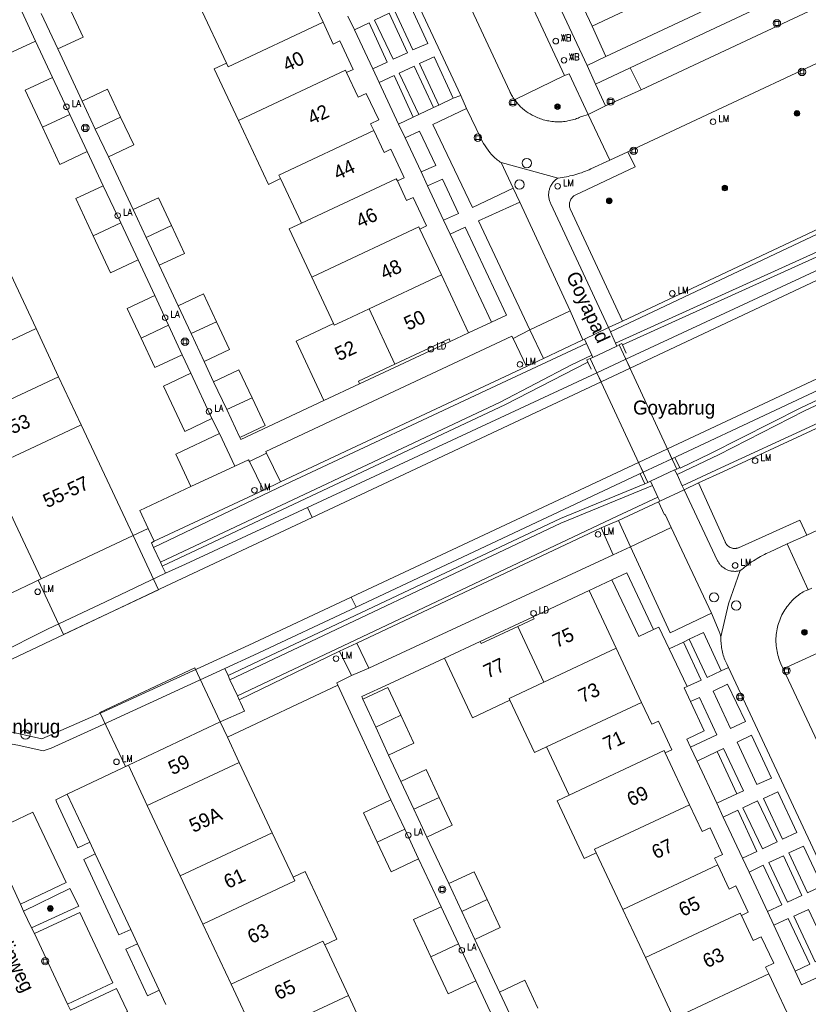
# Model space of a CAD drawing. Header units: metres. Extents: x 138165 to 154469, y 480134 to 494189.
# Tile 550 of 656: x 146669 to 146739, y 486748 to 486836. Entities that reach past the tile are written whole.
import ezdxf

# ---------------------------------------------------------------- set-up
doc = ezdxf.new("R2010")
doc.units = ezdxf.units.M
doc.header["$LTSCALE"] = 0.001
doc.header["$MEASUREMENT"] = 0
for name, color, linetype, lineweight in [('Level 5', 7, 'Continuous', 0), ('TOP-L-terrein hoogteverschil grondkering', 7, 'Continuous', 0), ('TOP-L-topo objecten punt', 7, 'Continuous', 0), ('TOP-L-topo objecten vlak', 7, 'Continuous', 0), ('TOP-T-topo huisnummering naamgeving', 7, 'Continuous', 0), ('TOP-V-verharding beton', 7, 'Continuous', 0)]:
    doc.layers.add(name, color=color, linetype=linetype, lineweight=lineweight)
doc.styles.add('Style-INTL_ISO', font='INTL_ISO.shx')
doc.styles.add('Style-STANDARD', font='STANDARD.shx')

# ---------------------------------------------------------------- blocks, each defined once
blk = doc.blocks.new('24')
at = {"layer": 'TOP-L-topo objecten punt', "color": 7, "linetype": 'Continuous', "lineweight": 0}
for radius in [0.025, 0.0182, 0.0115, 0.005]:
    blk.add_circle((0, 0), radius, dxfattribs=at)
blk = doc.blocks.new('40')
at = {"layer": 'TOP-L-topo objecten punt', "color": 7, "linetype": 'Continuous', "lineweight": 0}
blk.add_circle((0, 0), 0.025, dxfattribs=at)
at = {"layer": 'TOP-L-topo objecten punt', "color": 7, "linetype": 'Continuous', "lineweight": 0, "style": 'Style-STANDARD'}
blk.add_text('LA', height=0.06, dxfattribs=at).set_placement((0.0483, 0))
blk = doc.blocks.new('39')
at = {"layer": 'TOP-L-topo objecten punt', "color": 7, "linetype": 'Continuous', "lineweight": 0}
for p, q in [((0.0175, 0.0175), (-0.0175, 0.0175)), ((-0.0175, 0.0175), (-0.0175, -0.0175)), ((0.0175, 0.0175), (0.0175, -0.0175)), ((0.0175, -0.0175), (-0.0175, -0.0175))]:
    blk.add_line(p, q, dxfattribs=at)
blk.add_circle((0, 0), 0.0332, dxfattribs=at)
blk = doc.blocks.new('*U13')
at = {"layer": 'Level 5', "color": 7, "linetype": 'Continuous', "lineweight": 0}
blk.add_circle((0, 0), 0.0415, dxfattribs=at)
blk = doc.blocks.new('150')
at = {"layer": 'Level 5', "color": 7, "linetype": 'Continuous', "lineweight": 0}
blk.add_blockref('*U13', (0, 0), dxfattribs=at)
blk = doc.blocks.new('121')
at = {"layer": 'TOP-L-topo objecten punt', "color": 7, "linetype": 'Continuous', "lineweight": 0}
blk.add_circle((0, 0), 0.025, dxfattribs=at)
at = {"layer": 'TOP-L-topo objecten punt', "color": 7, "linetype": 'Continuous', "lineweight": 0, "style": 'Style-STANDARD'}
blk.add_text('LD', height=0.06, dxfattribs=at).set_placement((0.0483, 0))
blk = doc.blocks.new('16')
at = {"layer": 'TOP-L-topo objecten punt', "color": 7, "linetype": 'Continuous', "lineweight": 0}
blk.add_circle((0, 0), 0.025, dxfattribs=at)
at = {"layer": 'TOP-L-topo objecten punt', "color": 7, "linetype": 'Continuous', "lineweight": 0, "style": 'Style-STANDARD'}
blk.add_text('LM', height=0.06, dxfattribs=at).set_placement((0.0483, 0))
blk = doc.blocks.new('14')
at = {"layer": 'TOP-L-topo objecten punt', "color": 7, "linetype": 'Continuous', "lineweight": 0}
blk.add_circle((0, 0), 0.025, dxfattribs=at)
at = {"layer": 'TOP-L-topo objecten punt', "color": 7, "linetype": 'Continuous', "lineweight": 0, "style": 'Style-STANDARD'}
blk.add_text('VB', height=0.06, dxfattribs=at).set_placement((0.0483, 0))
blk = doc.blocks.new('11')
at = {"layer": 'TOP-L-topo objecten punt', "color": 7, "linetype": 'Continuous', "lineweight": 0}
blk.add_circle((0, 0), 0.025, dxfattribs=at)
at = {"layer": 'TOP-L-topo objecten punt', "color": 7, "linetype": 'Continuous', "lineweight": 0, "style": 'Style-STANDARD'}
blk.add_text('AB', height=0.06, dxfattribs=at).set_placement((0.0483, 0))

msp = doc.modelspace()

# ---------------------------------------------------------------- linework, layer by layer
at = {"layer": 'TOP-L-terrein hoogteverschil grondkering', "flags": 128}
for points in [[(146722.866, 486806.742), (146723.208, 486805.982)], [(146719.766, 486805.191), (146720.073, 486804.564)], [(146727.559, 486796.634), (146727.991, 486795.766)], [(146724.87, 486794.294), (146724.449, 486795.197)]]:
    msp.add_lwpolyline(points, dxfattribs=at)
at = {"layer": 'TOP-L-topo objecten vlak', "flags": 128}
for points in [[(146708.408, 486829.017), (146678.992, 486891.7)], [(146719.698, 486831.707), (146706.903, 486858.98)], [(146769.578, 486855.06), (146721.389, 486832.499)], [(146713.205, 486828.649), (146713.145, 486828.734), (146713.088, 486828.82), (146713.024, 486828.923), (146712.972, 486829.013), (146712.922, 486829.104), (146712.875, 486829.197), (146712.83, 486829.291), (146712.787, 486829.389), (146701.673, 486853.203)], [(146769.115, 486852.846), (146723.562, 486831.495)], [(146724.533, 486829.531), (146770.08, 486850.865)], [(146713.918, 486848.509), (146715.191, 486845.792), (146717.311, 486841.253), (146717.377, 486841.127), (146720.148, 486835.216)], [(146723.345, 486823.996), (146775.038, 486848.212)], [(146834.967, 486846.24), (146800.795, 486830.178), (146738.893, 486801.141), (146730.742, 486797.027), (146728.04, 486795.694), (146727.991, 486795.766), (146727.718, 486795.631), (146727.525, 486795.555)], [(146727.744, 486795.132), (146731.453, 486796.909), (146739.136, 486800.846), (146800.955, 486829.823), (146835.137, 486845.89)], [(146835.743, 486844.604), (146801.308, 486828.354), (146739.568, 486799.383), (146731.675, 486795.737), (146728.194, 486794.136)], [(146822.32, 486842.302), (146821.89, 486842.097), (146777.586, 486821.181), (146726.886, 486797.425)], [(146727.293, 486796.549), (146782.912, 486822.646), (146822.706, 486841.469)], [(146696.078, 486835.574), (146693.529, 486841.011)], [(146712.984, 486840.84), (146717.675, 486830.812)], [(146720.148, 486835.216), (146724.019, 486837.03), (146723.679, 486837.755), (146724.344, 486838.066)], [(146672.349, 486833.189), (146674.613, 486834.25), (146673.128, 486837.419)], [(146685.035, 486837.03), (146687.429, 486831.923)], [(146704.121, 486833.094), (146702.477, 486836.606), (146703.806, 486837.208), (146705.452, 486833.679), (146704.121, 486833.094)], [(146669.127, 486836.525), (146670.363, 486833.888)], [(146672.349, 486833.189), (146670.864, 486836.358)], [(146698.305, 486836.127), (146698.882, 486834.898)], [(146702.342, 486832.257), (146700.673, 486835.749), (146702.002, 486836.372), (146703.634, 486832.846), (146702.342, 486832.257)], [(146780.667, 486835.944), (146759.736, 486826.201), (146744.563, 486819.071), (146722.871, 486808.856)], [(146666.668, 486835.372), (146667.903, 486832.736), (146670.363, 486833.888)], [(146696.078, 486835.574), (146687.584, 486831.593), (146687.429, 486831.923)], [(146698.189, 486831.068), (146698.787, 486831.348), (146697.59, 486833.902), (146696.992, 486833.622), (146696.078, 486835.574)], [(146698.882, 486834.898), (146700.199, 486835.524), (146701.823, 486832.007), (146700.527, 486831.393)], [(146720.148, 486835.216), (146721.389, 486832.499)], [(146700.527, 486831.393), (146698.882, 486834.898)], [(146670.363, 486833.888), (146671.866, 486830.639)], [(146674.54, 486828.517), (146672.349, 486833.189)], [(146706.431, 486828.167), (146704.706, 486831.886), (146706.028, 486832.49), (146707.734, 486828.788)], [(146721.389, 486832.499), (146719.698, 486831.707)], [(146687.429, 486831.923), (146686.343, 486831.414), (146688.513, 486826.782)], [(146704.636, 486827.312), (146702.883, 486831.026), (146704.219, 486831.641), (146705.949, 486827.937)], [(146720.441, 486830.035), (146719.698, 486831.707)], [(146720.441, 486830.035), (146723.562, 486831.495)], [(146723.562, 486831.495), (146724.533, 486829.531)], [(146671.866, 486830.639), (146669.423, 486829.493), (146670.977, 486826.178)], [(146671.866, 486830.639), (146673.423, 486827.324)], [(146698.189, 486831.068), (146698.093, 486831.272), (146689.6, 486827.291), (146688.513, 486826.782)], [(146700.618, 486825.884), (146700.333, 486826.493), (146701.057, 486826.832), (146699.943, 486829.211), (146699.218, 486828.871), (146698.189, 486831.068)], [(146700.527, 486831.393), (146701.095, 486830.182)], [(146701.095, 486830.182), (146702.453, 486830.798), (146704.153, 486827.082)], [(146713.205, 486828.649), (146717.675, 486830.812)], [(146717.675, 486830.812), (146718.104, 486830.967), (146719.782, 486827.32)], [(146702.843, 486826.458), (146701.095, 486830.182)], [(146721.354, 486828.091), (146720.441, 486830.035)], [(146677.972, 486827.086), (146676.805, 486829.577), (146674.54, 486828.517)], [(146708.408, 486829.017), (146707.734, 486828.788)], [(146708.904, 486827.874), (146708.408, 486829.017)], [(146724.533, 486829.531), (146721.354, 486828.091)], [(146675.707, 486826.027), (146674.54, 486828.517)], [(146705.949, 486827.937), (146704.636, 486827.312)], [(146706.431, 486828.167), (146705.949, 486827.937)], [(146707.734, 486828.788), (146706.431, 486828.167)], [(146719.782, 486827.32), (146719.231, 486827.158), (146719.125, 486827.108), (146718.999, 486827.052), (146718.891, 486827.007), (146718.763, 486826.958), (146718.652, 486826.919), (146718.521, 486826.877), (146718.389, 486826.839), (146718.257, 486826.805), (146718.123, 486826.774), (146717.989, 486826.747), (146717.873, 486826.727), (146717.737, 486826.708), (146717.601, 486826.692), (146717.464, 486826.68), (146717.347, 486826.673), (146717.21, 486826.669), (146717.092, 486826.668), (146716.955, 486826.671), (146716.818, 486826.677), (146716.681, 486826.688), (146716.545, 486826.702), (146716.409, 486826.72), (146716.274, 486826.743), (146716.158, 486826.765), (146716.044, 486826.79), (146715.91, 486826.822), (146715.778, 486826.859), (146715.647, 486826.899), (146715.536, 486826.936), (146715.407, 486826.983), (146715.279, 486827.034), (146715.166, 486827.083), (146714.985, 486827.166), (146714.79, 486827.266), (146714.685, 486827.324), (146714.599, 486827.374), (146714.43, 486827.48), (146714.25, 486827.604), (146714.09, 486827.724), (146713.936, 486827.849), (146713.86, 486827.915), (146713.775, 486827.992), (146713.205, 486828.649)], [(146719.81, 486827.334), (146721.354, 486828.091)], [(146670.977, 486826.178), (146673.423, 486827.324)], [(146673.423, 486827.324), (146674.979, 486824.009)], [(146675.707, 486826.027), (146677.972, 486827.086)], [(146676.874, 486823.537), (146679.139, 486824.597), (146677.972, 486827.086)], [(146704.153, 486827.082), (146702.843, 486826.458)], [(146704.636, 486827.312), (146704.153, 486827.082)], [(146713.08, 486820.733), (146709.459, 486819.002), (146705.889, 486826.422), (146708.904, 486827.874)], [(146708.904, 486827.874), (146710.21, 486825.139), (146710.323, 486824.937), (146710.442, 486824.739), (146710.58, 486824.523), (146710.711, 486824.332), (146710.862, 486824.124), (146711.003, 486823.941), (146711.149, 486823.762), (146711.314, 486823.573), (146711.394, 486823.495), (146711.477, 486823.42), (146711.561, 486823.346), (146711.648, 486823.275), (146711.736, 486823.206), (146711.825, 486823.14), (146711.917, 486823.075), (146712, 486823.02)], [(146719.782, 486827.32), (146719.81, 486827.334)], [(146719.81, 486827.334), (146721.732, 486823.234)], [(146670.977, 486826.178), (146672.531, 486822.862), (146674.979, 486824.009)], [(146688.513, 486826.782), (146691.191, 486821.08), (146692.274, 486821.587)], [(146702.843, 486826.458), (146703.42, 486825.229)], [(146676.874, 486823.537), (146675.707, 486826.027)], [(146700.618, 486825.884), (146692.125, 486821.904), (146692.274, 486821.587)], [(146702.729, 486821.379), (146703.327, 486821.659), (146703.232, 486821.863), (146702.13, 486824.213), (146701.533, 486823.933), (146700.618, 486825.884)], [(146703.42, 486825.229), (146704.698, 486825.835), (146706.169, 486822.763), (146704.846, 486822.199)], [(146704.846, 486822.199), (146703.42, 486825.229)], [(146674.979, 486824.009), (146676.424, 486820.956)], [(146679.08, 486818.828), (146676.874, 486823.537)], [(146722.871, 486808.856), (146718.197, 486818.884), (146718.178, 486818.932), (146718.164, 486818.974), (146718.141, 486819.059), (146718.127, 486819.146), (146718.12, 486819.234), (146718.121, 486819.321), (146718.125, 486819.365), (146718.132, 486819.418), (146718.15, 486819.504), (146718.176, 486819.588), (146718.209, 486819.669), (146718.25, 486819.747), (146718.297, 486819.821), (146718.323, 486819.857), (146718.357, 486819.898), (146718.417, 486819.961), (146718.484, 486820.019), (146718.519, 486820.046), (146718.562, 486820.076), (146718.638, 486820.12), (146723.99, 486822.632), (146723.345, 486823.996)], [(146721.732, 486823.234), (146723.345, 486823.996)], [(146712, 486823.02), (146713.08, 486820.733)], [(146712, 486823.02), (146717.1, 486821.643)], [(146721.732, 486823.234), (146720.049, 486822.46), (146719.873, 486822.381), (146719.72, 486822.317), (146719.567, 486822.255), (146719.386, 486822.187), (146719.204, 486822.122), (146719.047, 486822.069), (146718.863, 486822.011), (146718.704, 486821.964), (146718.518, 486821.913), (146718.358, 486821.872), (146718.17, 486821.828), (146718.008, 486821.793), (146717.845, 486821.761), (146717.655, 486821.728), (146717.464, 486821.698), (146717.29, 486821.674), (146717.1, 486821.643)], [(146704.846, 486822.199), (146705.435, 486820.936)], [(146676.424, 486820.956), (146673.965, 486819.803), (146675.519, 486816.488)], [(146676.424, 486820.956), (146677.978, 486817.64)], [(146692.274, 486821.587), (146694.14, 486817.603)], [(146702.729, 486821.379), (146702.633, 486821.583), (146694.14, 486817.603)], [(146704.745, 486817.078), (146705.343, 486817.358), (146704.146, 486819.912), (146703.549, 486819.632), (146702.729, 486821.379)], [(146705.435, 486820.936), (146706.766, 486821.542), (146708.197, 486818.465), (146706.869, 486817.88)], [(146706.869, 486817.88), (146705.435, 486820.936)], [(146717.1, 486821.643), (146717.03, 486821.598), (146716.963, 486821.55), (146716.897, 486821.498), (146716.835, 486821.444), (146716.775, 486821.387), (146716.717, 486821.327), (146716.663, 486821.264), (146716.611, 486821.199), (146716.563, 486821.131), (146716.518, 486821.062), (146716.476, 486820.99), (146716.438, 486820.916), (146716.403, 486820.841), (146716.372, 486820.764), (146716.345, 486820.685), (146716.324, 486820.617), (146716.304, 486820.537), (146716.287, 486820.456), (146716.274, 486820.373), (146716.265, 486820.291), (146716.26, 486820.208), (146716.259, 486820.125), (146716.262, 486820.042), (146716.269, 486819.959), (146716.279, 486819.877), (146716.294, 486819.795), (146716.312, 486819.714), (146716.334, 486819.634), (146716.36, 486819.555), (146716.389, 486819.478), (146716.423, 486819.402), (146716.458, 486819.33), (146721.604, 486808.268)], [(146723.539, 486804.646), (146746.317, 486815.333), (146759.745, 486821.71)], [(146729.672, 486794.394), (146731.89, 486795.411), (146739.742, 486799.044), (146787.463, 486821.349)], [(146713.674, 486819.501), (146713.08, 486820.733)], [(146682.512, 486817.399), (146681.345, 486819.888), (146679.08, 486818.828)], [(146714.573, 486808.08), (146709.975, 486817.832), (146713.674, 486819.501)], [(146713.674, 486819.501), (146718.199, 486809.765)], [(146680.247, 486816.338), (146679.08, 486818.828)], [(146744.882, 486818.32), (146744.682, 486818.726), (146721.786, 486807.883)], [(146677.978, 486817.64), (146675.519, 486816.488)], [(146677.978, 486817.64), (146679.526, 486814.321)], [(146680.247, 486816.338), (146682.512, 486817.399)], [(146681.414, 486813.848), (146683.679, 486814.908), (146682.512, 486817.399)], [(146694.14, 486817.603), (146693.053, 486817.094), (146695.069, 486812.792)], [(146706.869, 486817.88), (146707.457, 486816.626)], [(146675.519, 486816.488), (146677.073, 486813.172), (146679.526, 486814.321)], [(146704.745, 486817.078), (146704.649, 486817.282), (146696.156, 486813.301), (146695.069, 486812.792)], [(146706.665, 486812.981), (146704.745, 486817.078)], [(146707.457, 486816.626), (146708.783, 486817.237), (146712.482, 486809.396), (146711.145, 486808.769)], [(146711.145, 486808.769), (146707.457, 486816.626)], [(146722.249, 486806.885), (146745.345, 486817.351)], [(146722.357, 486806.603), (146722.565, 486806.746), (146722.807, 486806.861), (146722.866, 486806.742), (146745.521, 486816.991)], [(146681.414, 486813.848), (146680.247, 486816.338)], [(146745.958, 486816.044), (146723.17, 486805.442)], [(146679.526, 486814.321), (146681.017, 486811.128)], [(146683.112, 486810.226), (146681.414, 486813.848)], [(146790.942, 486813.886), (146739.358, 486789.717)], [(146670.405, 486808.184), (146668.135, 486813.028)], [(146700.202, 486809.952), (146706.665, 486812.981)], [(146709.09, 486807.806), (146706.665, 486812.981)], [(146695.069, 486812.792), (146697.015, 486808.641)], [(146686.544, 486808.797), (146685.377, 486811.286), (146683.112, 486810.226)], [(146681.017, 486811.128), (146678.568, 486809.98), (146679.804, 486807.343)], [(146681.017, 486811.128), (146682.245, 486808.487)], [(146684.279, 486807.736), (146683.112, 486810.226)], [(146700.202, 486809.952), (146698.172, 486809.001), (146697.085, 486808.492), (146697.015, 486808.641)], [(146702.515, 486805.017), (146700.202, 486809.952)], [(146714.573, 486808.08), (146718.199, 486809.765)], [(146718.199, 486809.765), (146719.321, 486807.187)], [(146686.544, 486808.797), (146684.279, 486807.736)], [(146685.446, 486805.246), (146687.711, 486806.306), (146686.544, 486808.797)], [(146697.015, 486808.641), (146693.665, 486807.071), (146696.16, 486801.746)], [(146711.145, 486808.769), (146709.09, 486807.806)], [(146722.871, 486808.856), (146721.604, 486808.268)], [(146670.405, 486808.184), (146661.912, 486804.203)], [(146672.421, 486803.883), (146670.405, 486808.184)], [(146679.804, 486807.343), (146682.245, 486808.487)], [(146682.245, 486808.487), (146683.472, 486805.846)], [(146685.446, 486805.246), (146684.279, 486807.736)], [(146709.09, 486807.806), (146707.46, 486807.042)], [(146713.077, 486807.311), (146714.573, 486808.08)], [(146715.81, 486805.52), (146714.573, 486808.08)], [(146719.469, 486807.253), (146721.604, 486808.268)], [(146721.604, 486808.268), (146721.786, 486807.883)], [(146721.786, 486807.883), (146722.249, 486806.885)], [(146679.804, 486807.343), (146681.039, 486804.707), (146683.472, 486805.846)], [(146680.914, 486788.62), (146692.696, 486794.241), (146712.036, 486803.32), (146719.636, 486806.864)], [(146691.026, 486797.041), (146690.956, 486797.19), (146712.981, 486807.51), (146713.077, 486807.311)], [(146707.46, 486807.042), (146699.353, 486803.243)], [(146702.515, 486805.017), (146707.348, 486807.282), (146707.46, 486807.042)], [(146713.077, 486807.311), (146714.281, 486804.809)], [(146719.321, 486807.187), (146715.81, 486805.52)], [(146719.469, 486807.253), (146719.321, 486807.187)], [(146719.636, 486806.864), (146719.469, 486807.253)], [(146719.636, 486806.864), (146720.112, 486805.805)], [(146722.357, 486806.603), (146722.249, 486806.885)], [(146725.146, 486794.419), (146725.371, 486794.538), (146727.525, 486795.555), (146727.718, 486795.631), (146722.565, 486806.746), (146722.357, 486806.603), (146720.208, 486805.606), (146719.988, 486805.52), (146725.146, 486794.419)], [(146720.208, 486805.606), (146722.357, 486806.603)], [(146720.112, 486805.805), (146718.302, 486804.938), (146711.932, 486801.599), (146681.53, 486787.318)], [(146681.699, 486786.959), (146712.392, 486801.4), (146719.766, 486805.191), (146719.665, 486805.392), (146719.988, 486805.52), (146720.208, 486805.606)], [(146683.472, 486805.846), (146684.264, 486804.188)], [(146686.294, 486803.434), (146685.446, 486805.246)], [(146714.281, 486804.809), (146715.81, 486805.52)], [(146720.208, 486805.606), (146720.112, 486805.805)], [(146723.17, 486805.442), (146720.584, 486804.238)], [(146723.539, 486804.646), (146723.17, 486805.442)], [(146684.264, 486804.188), (146681.82, 486803.042), (146683.715, 486798.998), (146686.136, 486800.133)], [(146684.264, 486804.188), (146686.136, 486800.133)], [(146689.726, 486802.004), (146688.558, 486804.495), (146686.294, 486803.434)], [(146714.281, 486804.809), (146700.969, 486798.571), (146692.262, 486794.472)], [(146720.584, 486804.238), (146694.681, 486792.187)], [(146699.353, 486803.243), (146699.24, 486803.482), (146702.515, 486805.017)], [(146720.957, 486803.434), (146720.584, 486804.238)], [(146720.957, 486803.434), (146723.539, 486804.646)], [(146664.351, 486799.698), (146664.196, 486800.028), (146672.421, 486803.883)], [(146674.437, 486799.582), (146672.421, 486803.883)], [(146687.461, 486800.944), (146686.294, 486803.434)], [(146695.111, 486791.307), (146720.957, 486803.434)], [(146699.353, 486803.243), (146696.16, 486801.746)], [(146689.726, 486802.004), (146687.461, 486800.944)], [(146688.628, 486798.454), (146690.893, 486799.514), (146689.726, 486802.004)], [(146696.16, 486801.746), (146688.721, 486798.255), (146688.628, 486798.454)], [(146688.628, 486798.454), (146687.461, 486800.944)], [(146686.136, 486800.133), (146686.812, 486798.793)], [(146674.437, 486799.582), (146670.325, 486797.655), (146666.212, 486795.727)], [(146679.079, 486789.676), (146674.437, 486799.582)], [(146686.812, 486798.793), (146682.901, 486796.96), (146684.263, 486794.054)], [(146686.812, 486798.793), (146688.173, 486795.886)], [(146726.886, 486797.425), (146724.31, 486796.219)], [(146726.886, 486797.425), (146727.293, 486796.549)], [(146688.173, 486795.886), (146689.423, 486796.437), (146689.5, 486796.296)], [(146689.5, 486796.296), (146691.026, 486797.041)], [(146689.5, 486796.296), (146690.763, 486793.733)], [(146692.262, 486794.472), (146691.026, 486797.041)], [(146724.718, 486795.34), (146727.293, 486796.549)], [(146666.212, 486795.727), (146668.533, 486790.774), (146670.855, 486785.821)], [(146684.263, 486794.054), (146688.173, 486795.886)], [(146724.31, 486796.219), (146698.6, 486784.172)], [(146724.718, 486795.34), (146724.31, 486796.219)], [(146727.525, 486795.555), (146725.371, 486794.538)], [(146727.525, 486795.555), (146727.744, 486795.132)], [(146725.371, 486794.538), (146725.146, 486794.419), (146724.87, 486794.294), (146717.326, 486791.2), (146687.583, 486777.159)], [(146699.033, 486783.288), (146724.718, 486795.34)], [(146725.554, 486794.15), (146725.371, 486794.538)], [(146728.194, 486794.136), (146727.744, 486795.132)], [(146680.437, 486790.312), (146679.688, 486791.91), (146684.263, 486794.054)], [(146690.763, 486793.733), (146680.976, 486789.174)], [(146687.75, 486776.795), (146717.344, 486790.803), (146725.554, 486794.15)], [(146692.262, 486794.472), (146690.763, 486793.733)], [(146725.554, 486794.15), (146726.034, 486793.111)], [(146728.372, 486793.771), (146726.207, 486792.748)], [(146728.194, 486794.136), (146728.372, 486793.771)], [(146728.372, 486793.771), (146729.672, 486794.394)], [(146733.406, 486786.551), (146733.338, 486786.533), (146733.268, 486786.517), (146733.199, 486786.504), (146733.117, 486786.493), (146733.046, 486786.487), (146732.976, 486786.483), (146732.905, 486786.482), (146732.822, 486786.485), (146732.751, 486786.49), (146732.681, 486786.498), (146732.599, 486786.512), (146732.53, 486786.526), (146732.461, 486786.543), (146732.382, 486786.567), (146732.304, 486786.594), (146732.238, 486786.621), (146732.174, 486786.65), (146732.1, 486786.687), (146732.038, 486786.722), (146731.978, 486786.759), (146731.919, 486786.798), (146731.852, 486786.847), (146731.797, 486786.892), (146731.735, 486786.946), (146731.676, 486787.004), (146731.627, 486787.056), (146731.581, 486787.109), (146731.537, 486787.164), (146731.488, 486787.231), (146731.449, 486787.29), (146731.412, 486787.351), (146731.377, 486787.414), (146728.372, 486793.771)], [(146739.358, 486789.717), (146738.728, 486791.069), (146733.252, 486788.597), (146733.207, 486788.579), (146733.166, 486788.566), (146733.125, 486788.554), (146733.075, 486788.543), (146733.033, 486788.536), (146732.982, 486788.53), (146732.931, 486788.527), (146732.888, 486788.526), (146732.803, 486788.532), (146732.753, 486788.538), (146732.711, 486788.546), (146732.669, 486788.556), (146732.62, 486788.571), (146732.58, 486788.585), (146732.532, 486788.604), (146732.486, 486788.626), (146732.449, 486788.646), (146732.412, 486788.668), (146732.37, 486788.697), (146732.303, 486788.75), (146732.271, 486788.779), (146732.235, 486788.815), (146732.201, 486788.854), (146732.175, 486788.887), (146732.145, 486788.929), (146732.122, 486788.965), (146732.101, 486789.002), (146732.078, 486789.047), (146732.057, 486789.094), (146732.042, 486789.134), (146729.672, 486794.394)], [(146726.034, 486793.111), (146722.391, 486791.423), (146688.417, 486775.347)], [(146726.207, 486792.748), (146726.034, 486793.111)], [(146726.079, 486792.708), (146726.207, 486792.748)], [(146694.681, 486792.187), (146683.783, 486787.117), (146681.999, 486786.315)], [(146694.681, 486792.187), (146695.111, 486791.307)], [(146722.512, 486791.025), (146726.079, 486792.708)], [(146726.079, 486792.708), (146726.616, 486791.534), (146726.683, 486791.555), (146727.228, 486790.398)], [(146698.6, 486784.172), (146689.453, 486779.886), (146676.221, 486773.823), (146670.916, 486771.503), (146667.719, 486772.228), (146666.168, 486775.554), (146667.73, 486778.402), (146682.006, 486785.159), (146695.111, 486791.307)], [(146720.958, 486790.377), (146722.512, 486791.025)], [(146723.586, 486788.682), (146722.512, 486791.025)], [(146680.437, 486790.312), (146679.079, 486789.676)], [(146680.976, 486789.174), (146680.437, 486790.312)], [(146699.093, 486780.069), (146720.958, 486790.377)], [(146720.958, 486790.377), (146722.044, 486787.968)], [(146727.228, 486790.398), (146723.586, 486788.682)], [(146727.228, 486790.398), (146730.838, 486782.735)], [(146670.855, 486785.821), (146670.587, 486785.694), (146672.857, 486780.851), (146681.35, 486784.832), (146679.079, 486789.676), (146674.967, 486787.749), (146670.855, 486785.821)], [(146679.079, 486789.676), (146674.967, 486787.749), (146670.855, 486785.821)], [(146739.358, 486789.717), (146737.584, 486788.936)], [(146680.976, 486789.174), (146680.718, 486789.031), (146680.914, 486788.62)], [(146681.53, 486787.318), (146680.914, 486788.62)], [(146723.586, 486788.682), (146722.044, 486787.968)], [(146730.838, 486782.735), (146727.142, 486780.972), (146723.586, 486788.682)], [(146737.584, 486788.936), (146736.024, 486788.21), (146735.867, 486788.139), (146735.711, 486788.065), (146735.556, 486787.989), (146735.377, 486787.896), (146735.2, 486787.8), (146735.05, 486787.715), (146734.901, 486787.628), (146734.73, 486787.523), (146734.584, 486787.43), (146734.416, 486787.319), (146734.251, 486787.204), (146734.11, 486787.104), (146733.949, 486786.983), (146733.813, 486786.878), (146733.678, 486786.77), (146733.54, 486786.655), (146733.406, 486786.551)], [(146737.584, 486788.936), (146739.471, 486784.84)], [(146722.044, 486787.968), (146700.172, 486777.842)], [(146681.53, 486787.318), (146681.699, 486786.959)], [(146681.999, 486786.315), (146681.967, 486786.401), (146681.699, 486786.959)], [(146670.855, 486785.821), (146664.322, 486782.717), (146664.231, 486782.892), (146665.18, 486783.325), (146664.605, 486784.564)], [(146681.999, 486786.315), (146676.617, 486783.743), (146671.415, 486781.301), (146666.889, 486779.059), (146665.066, 486775.523), (146665.31, 486774.96), (146666.092, 486773.322)], [(146719.882, 486784.783), (146721.91, 486785.736)], [(146721.91, 486785.736), (146723.241, 486786.361), (146725.653, 486781.28)], [(146725.653, 486781.28), (146724.321, 486780.66), (146721.91, 486785.736)], [(146733.406, 486786.551), (146732.352, 486783.576), (146731.66, 486780.627)], [(146737.255, 486777.78), (146737.042, 486778.219), (146736.978, 486778.367), (146736.919, 486778.517), (146736.858, 486778.688), (146736.809, 486778.842), (146736.765, 486778.998), (146736.725, 486779.154), (146736.691, 486779.312), (146736.659, 486779.491), (146736.635, 486779.65), (146736.617, 486779.811), (146736.602, 486779.992), (146736.595, 486780.153), (146736.592, 486780.314), (146736.595, 486780.496), (146736.604, 486780.657), (146736.619, 486780.838), (146736.639, 486780.999), (146736.666, 486781.178), (146736.696, 486781.337), (146736.731, 486781.494), (146736.771, 486781.651), (146736.822, 486781.825), (146736.873, 486781.978), (146736.928, 486782.13), (146736.996, 486782.299), (146737.061, 486782.446), (146737.131, 486782.592), (146737.206, 486782.735), (146737.295, 486782.893), (146737.379, 486783.031), (146737.468, 486783.166), (146737.563, 486783.302), (146737.647, 486783.414), (146737.735, 486783.524), (146737.825, 486783.632), (146737.918, 486783.737), (146738.029, 486783.853), (146738.128, 486783.952), (146738.23, 486784.049), (146738.335, 486784.142), (146738.442, 486784.233), (146738.568, 486784.332), (146738.681, 486784.416), (146738.796, 486784.497), (146738.913, 486784.574), (146739.032, 486784.648), (146739.153, 486784.719), (146739.309, 486784.784), (146739.471, 486784.84)], [(146739.471, 486784.84), (146739.791, 486784.983)], [(146698.6, 486784.172), (146699.033, 486783.288)], [(146714.867, 486782.431), (146719.882, 486784.783)], [(146722.307, 486779.61), (146719.882, 486784.783)], [(146687.281, 486777.795), (146689.894, 486779), (146699.033, 486783.288)], [(146710.146, 486780.217), (146714.867, 486782.431)], [(146714.867, 486782.431), (146714.956, 486782.239), (146713.509, 486781.561)], [(146731.66, 486780.627), (146731.649, 486780.714), (146731.634, 486780.79), (146731.611, 486780.875), (146731.586, 486780.948), (146731.556, 486781.02), (146731.519, 486781.093), (146730.838, 486782.735)], [(146713.509, 486781.561), (146710.235, 486780.026), (146710.146, 486780.217)], [(146713.509, 486781.561), (146715.843, 486776.58)], [(146725.653, 486781.28), (146726.115, 486781.5), (146727.054, 486779.552)], [(146728.845, 486780.411), (146728.321, 486780.162)], [(146728.845, 486780.411), (146730.107, 486781.009), (146731.692, 486777.591)], [(146731.692, 486777.591), (146730.44, 486776.995), (146728.845, 486780.411)], [(146732.34, 486777.894), (146732.188, 486778.219), (146732.128, 486778.346), (146732.079, 486778.457), (146732.026, 486778.587), (146731.976, 486778.719), (146731.93, 486778.852), (146731.887, 486778.986), (146731.849, 486779.122), (146731.814, 486779.258), (146731.783, 486779.396), (146731.756, 486779.534), (146731.732, 486779.673), (146731.713, 486779.812), (146731.697, 486779.952), (146731.686, 486780.092), (146731.678, 486780.233), (146731.674, 486780.372), (146731.663, 486780.472), (146731.664, 486780.55), (146731.66, 486780.627)], [(146697.552, 486779.349), (146699.093, 486780.069)], [(146700.172, 486777.842), (146699.093, 486780.069)], [(146706.953, 486778.719), (146710.146, 486780.217)], [(146722.307, 486779.61), (146715.843, 486776.58)], [(146724.577, 486774.766), (146722.307, 486779.61)], [(146727.054, 486779.552), (146728.321, 486780.162)], [(146728.638, 486776.193), (146727.054, 486779.552)], [(146728.321, 486780.162), (146729.898, 486776.752), (146728.638, 486776.193)], [(146741.675, 486779.793), (146737.255, 486777.78)], [(146688.575, 486775.008), (146697.552, 486779.349)], [(146697.552, 486779.349), (146698.625, 486777.158)], [(146699.647, 486775.064), (146699.546, 486775.284), (146702.01, 486776.429), (146706.953, 486778.719)], [(146706.953, 486778.719), (146709.446, 486773.4), (146712.797, 486774.97)], [(146666.092, 486773.322), (146667.089, 486771.235), (146668.764, 486770.943), (146671.033, 486770.448), (146671.768, 486770.686), (146675.692, 486772.453), (146687.281, 486777.795)], [(146678.663, 486769.161), (146686.888, 486773.015), (146684.618, 486777.86), (146676.124, 486773.879), (146678.395, 486769.033), (146678.663, 486769.161)], [(146687.583, 486777.159), (146687.281, 486777.795)], [(146700.172, 486777.842), (146698.625, 486777.158)], [(146732.34, 486777.894), (146731.692, 486777.591)], [(146765.322, 486707.424), (146732.34, 486777.894)], [(146747.871, 486755.146), (146737.255, 486777.78)], [(146687.583, 486777.159), (146687.75, 486776.795)], [(146698.625, 486777.158), (146697.312, 486776.522), (146697.408, 486776.293)], [(146697.408, 486776.293), (146687.522, 486771.657)], [(146688.417, 486775.347), (146687.75, 486776.795)], [(146697.408, 486776.293), (146702.153, 486766.059)], [(146703.032, 486773.612), (146701.865, 486776.102), (146699.647, 486775.064)], [(146715.843, 486776.58), (146712.727, 486775.12), (146712.797, 486774.97)], [(146728.638, 486776.193), (146728.376, 486776.076), (146728.942, 486774.854)], [(146730.992, 486775.781), (146732.25, 486776.39), (146733.866, 486773.058), (146732.538, 486772.432), (146730.992, 486775.781)], [(146688.417, 486775.347), (146688.575, 486775.008)], [(146728.942, 486774.854), (146729.754, 486775.201), (146731.312, 486771.878), (146728.953, 486770.765)], [(146686.888, 486773.015), (146689.058, 486773.99), (146688.69, 486774.77), (146688.575, 486775.008)], [(146700.791, 486772.563), (146699.647, 486775.064)], [(146712.797, 486774.97), (146714.997, 486770.276), (146716.083, 486770.785)], [(146724.577, 486774.766), (146716.083, 486770.785)], [(146726.689, 486770.261), (146727.287, 486770.541), (146726.089, 486773.094), (146725.492, 486772.814), (146724.577, 486774.766)], [(146728.953, 486770.765), (146728.614, 486771.489), (146730.162, 486772.219), (146728.942, 486774.854)], [(146700.791, 486772.563), (146703.032, 486773.612)], [(146701.935, 486770.062), (146704.199, 486771.123), (146703.032, 486773.612)], [(146678.663, 486769.161), (146686.888, 486773.015)], [(146687.522, 486771.657), (146686.888, 486773.015)], [(146701.935, 486770.062), (146700.791, 486772.563)], [(146688.583, 486769.4), (146687.522, 486771.657)], [(146734.894, 486767.416), (146733.122, 486771.226), (146734.394, 486771.844), (146736.2, 486768.004), (146734.894, 486767.416)], [(146716.083, 486770.785), (146718.099, 486766.484)], [(146728.953, 486770.765), (146729.538, 486769.515)], [(146703.038, 486767.708), (146701.935, 486770.062)], [(146718.099, 486766.484), (146726.593, 486770.465), (146726.689, 486770.261)], [(146728.864, 486765.621), (146726.689, 486770.261)], [(146729.538, 486769.515), (146731.338, 486770.384)], [(146731.338, 486770.384), (146731.888, 486770.655), (146733.693, 486766.863), (146733.088, 486766.597)], [(146733.088, 486766.597), (146731.338, 486770.384)], [(146673.199, 486766.56), (146678.663, 486769.161)], [(146678.663, 486769.161), (146680.358, 486765.547)], [(146688.583, 486769.4), (146680.358, 486765.547)], [(146691.531, 486763.109), (146688.583, 486769.4)], [(146731.3, 486765.752), (146729.538, 486769.515)], [(146706.47, 486766.279), (146705.304, 486768.768), (146703.038, 486767.708)], [(146704.206, 486765.218), (146703.038, 486767.708)], [(146675.204, 486762.285), (146674.155, 486761.774), (146672.239, 486765.878), (146672.161, 486766.066), (146673.199, 486766.56)], [(146673.199, 486766.56), (146675.204, 486762.285)], [(146718.099, 486766.484), (146717.013, 486765.975), (146719.439, 486760.8), (146720.525, 486761.309)], [(146733.088, 486766.597), (146731.3, 486765.752)], [(146737.194, 486762.528), (146735.488, 486766.188), (146736.749, 486766.773), (146738.468, 486763.132), (146737.194, 486762.528)], [(146680.358, 486765.547), (146683.306, 486759.255)], [(146702.153, 486766.059), (146699.694, 486764.906), (146700.93, 486762.269)], [(146702.153, 486766.059), (146703.389, 486763.422)], [(146704.206, 486765.218), (146706.47, 486766.279)], [(146705.373, 486762.728), (146707.638, 486763.788), (146706.47, 486766.279)], [(146720.525, 486761.309), (146720.37, 486761.639), (146728.864, 486765.621)], [(146731.389, 486760.233), (146731.104, 486760.841), (146731.828, 486761.181), (146730.713, 486763.56), (146729.989, 486763.22), (146728.864, 486765.621)], [(146731.3, 486765.752), (146731.878, 486764.516)], [(146734.955, 486765.954), (146736.695, 486762.302), (146735.387, 486761.664), (146733.644, 486765.343), (146734.955, 486765.954)], [(146666.098, 486763.061), (146670.123, 486764.946), (146673.094, 486758.654), (146669, 486756.737)], [(146705.373, 486762.728), (146704.206, 486765.218)], [(146731.878, 486764.516), (146733.171, 486765.134), (146734.876, 486761.433), (146733.6, 486760.837)], [(146733.6, 486760.837), (146731.878, 486764.516)], [(146669, 486756.737), (146666.098, 486763.061)], [(146683.306, 486759.255), (146691.531, 486763.109)], [(146693.392, 486759.139), (146691.531, 486763.109)], [(146700.93, 486762.269), (146703.389, 486763.422)], [(146703.389, 486763.422), (146704.625, 486760.785)], [(146675.696, 486761.235), (146675.204, 486762.285)], [(146700.93, 486762.269), (146702.165, 486759.633), (146704.625, 486760.785)], [(146707.325, 486758.563), (146705.373, 486762.728)], [(146739.42, 486757.756), (146737.761, 486761.306), (146739.065, 486761.914), (146740.738, 486758.356), (146739.42, 486757.756)], [(146678.871, 486754.465), (146677.824, 486753.974), (146674.69, 486760.711), (146675.696, 486761.235)], [(146675.696, 486761.235), (146678.871, 486754.465)], [(146720.525, 486761.309), (146722.896, 486756.252)], [(146735.958, 486760.459), (146737.26, 486761.056), (146738.924, 486757.496), (146737.635, 486756.92), (146735.958, 486760.459)], [(146704.625, 486760.785), (146706.631, 486756.504)], [(146731.389, 486760.233), (146722.896, 486756.252)], [(146733.5, 486755.728), (146734.098, 486756.008), (146732.997, 486758.358), (146732.399, 486758.078), (146731.389, 486760.233)], [(146733.6, 486760.837), (146734.185, 486759.589)], [(146734.185, 486759.589), (146735.453, 486760.219), (146737.12, 486756.659), (146735.834, 486756.065)], [(146696.226, 486753.09), (146697.313, 486753.599), (146697.158, 486753.93), (146694.478, 486759.648), (146693.392, 486759.139)], [(146710.757, 486757.134), (146709.59, 486759.623), (146707.325, 486758.563)], [(146735.834, 486756.065), (146734.185, 486759.589)], [(146683.306, 486759.255), (146685.321, 486754.954)], [(146685.321, 486754.954), (146693.547, 486758.809), (146693.392, 486759.139)], [(146708.492, 486756.073), (146707.325, 486758.563)], [(146669.273, 486756.114), (146673.434, 486758.133), (146674.231, 486756.564), (146670.01, 486754.615)], [(146669.273, 486756.114), (146669, 486756.737)], [(146710.757, 486757.134), (146708.492, 486756.073)], [(146709.659, 486753.583), (146711.924, 486754.643), (146710.757, 486757.134)], [(146670.01, 486754.615), (146669.273, 486756.114)], [(146673.226, 486747.803), (146677.265, 486749.709), (146674.335, 486755.992), (146670.267, 486754.095)], [(146706.631, 486756.504), (146704.172, 486755.351), (146705.726, 486752.036)], [(146706.631, 486756.504), (146708.185, 486753.188)], [(146709.659, 486753.583), (146708.492, 486756.073)], [(146722.896, 486756.252), (146724.911, 486751.951)], [(146724.911, 486751.951), (146733.404, 486755.932), (146733.5, 486755.728)], [(146735.834, 486756.065), (146736.408, 486754.84)], [(146740.117, 486751.582), (146738.198, 486755.667), (146739.512, 486756.256), (146741.426, 486752.199), (146740.117, 486751.582)], [(146685.321, 486754.954), (146687.847, 486749.566)], [(146735.953, 486750.494), (146735.668, 486751.103), (146736.392, 486751.442), (146735.277, 486753.821), (146734.553, 486753.481), (146733.5, 486755.728)], [(146736.408, 486754.84), (146737.674, 486755.438), (146739.625, 486751.355), (146738.304, 486750.738)], [(146670.267, 486754.095), (146670.01, 486754.615)], [(146673.226, 486747.803), (146670.267, 486754.095)], [(146679.468, 486753.192), (146678.871, 486754.465)], [(146738.304, 486750.738), (146736.408, 486754.84)], [(146681.419, 486749.033), (146680.378, 486748.537), (146678.428, 486752.695), (146679.468, 486753.192)], [(146679.468, 486753.192), (146681.419, 486749.033)], [(146696.226, 486753.09), (146696.071, 486753.421), (146687.847, 486749.566)], [(146705.726, 486752.036), (146708.185, 486753.188)], [(146708.185, 486753.188), (146709.739, 486749.872)], [(146711.865, 486748.874), (146709.659, 486753.583)], [(146698.342, 486748.576), (146696.226, 486753.09)], [(146705.726, 486752.036), (146707.28, 486748.72), (146709.739, 486749.872)], [(146724.911, 486751.951), (146727.46, 486746.514)], [(146727.46, 486746.514), (146735.953, 486750.494)], [(146738.247, 486745.6), (146735.953, 486750.494)], [(146738.304, 486750.738), (146738.894, 486749.529), (146740.479, 486750.258)], [(146709.739, 486749.872), (146711.258, 486746.63)], [(146715.297, 486747.445), (146714.13, 486749.934), (146711.865, 486748.874)], [(146673.479, 486747.268), (146677.616, 486749.191), (146678.584, 486747.132), (146674.408, 486745.188)], [(146682.02, 486747.752), (146681.419, 486749.033)], [(146687.847, 486749.566), (146689.962, 486745.052)], [(146713.032, 486746.384), (146711.865, 486748.874)], [(146698.342, 486748.576), (146690.117, 486744.722), (146689.962, 486745.052)], [(146700.457, 486744.063), (146698.342, 486748.576)], [(146673.479, 486747.268), (146673.226, 486747.803)]]:
    msp.add_lwpolyline(points, dxfattribs=at)
at = {"layer": 'TOP-V-verharding beton', "flags": 128}
msp.add_lwpolyline([(146688.69, 486774.77), (146689.058, 486773.99), (146686.888, 486773.015)], dxfattribs=at)

# ---------------------------------------------------------------- block references
at = {"layer": 'TOP-L-topo objecten punt', "xscale": 10, "yscale": 10, "zscale": 10}
for name, p in [('39', (146736.681, 486835.466)), ('14', (146716.898, 486833.883)), ('11', (146716.898, 486833.883)), ('14', (146717.634, 486832.17)), ('11', (146717.634, 486832.17)), ('39', (146738.925, 486831.13)), ('39', (146721.813, 486828.488)), ('40', (146673.125, 486828.009)), ('39', (146713.06, 486828.39)), ('24', (146717.052, 486828.025)), ('16', (146730.97, 486826.678)), ('24', (146738.471, 486827.42)), ('39', (146674.81, 486826.123)), ('39', (146709.922, 486825.249)), ('39', (146723.865, 486824.077)), ('150', (146714.304, 486822.976)), ('150', (146713.648, 486821.056)), ('16', (146717.064, 486820.905)), ('24', (146732.022, 486820.749)), ('24', (146721.681, 486819.6)), ('40', (146677.711, 486818.284)), ('16', (146727.319, 486811.326)), ('40', (146681.956, 486809.161)), ('39', (146683.727, 486807.01)), ('121', (146705.728, 486806.349)), ('16', (146713.69, 486804.983)), ('40', (146685.873, 486800.776)), ('16', (146734.731, 486796.371)), ('16', (146689.941, 486793.733)), ('16', (146720.683, 486789.788)), ('16', (146732.942, 486787.012)), ('16', (146670.549, 486784.656)), ('150', (146731.056, 486784.16)), ('121', (146714.91, 486782.733)), ('150', (146733.04, 486783.424)), ('24', (146739.143, 486781.038)), ('16', (146697.244, 486778.68)), ('39', (146737.528, 486777.595)), ('39', (146733.397, 486775.251)), ('150', (146669.46, 486771.894)), ('16', (146677.601, 486769.451)), ('40', (146703.705, 486762.887)), ('39', (146706.733, 486758.037)), ('24', (146671.681, 486756.348)), ('40', (146708.496, 486752.607)), ('39', (146671.222, 486751.639))]:
    msp.add_blockref(name, p, dxfattribs=at)

# ---------------------------------------------------------------- texts
at = {"layer": 'TOP-T-topo huisnummering naamgeving', "style": 'Style-INTL_ISO'}
for s, rotation, p in [('40', 25.1, (146692.841, 486831.124)), ('42', 25, (146695.066, 486826.375)), ('44', 25, (146697.38, 486821.439)), ('46', 25, (146699.394, 486817.141)), ('48', 25, (146701.559, 486812.521)), ('Goyapad', 295, (146717.795, 486812.919)), ('50', 25.1, (146703.685, 486807.984)), ('52', 25.1, (146697.502, 486805.26)), ('53', 22.6, (146668.295, 486798.731)), ('55-57', 25.1, (146671.397, 486792.116)), ('75', 25.1, (146716.982, 486779.616)), ('77', 25.1, (146710.802, 486776.886)), ('73', 25.1, (146719.292, 486774.688)), ('71', 25, (146721.494, 486770.389)), ('59', 25.1, (146682.603, 486768.251)), ('69', 25.1, (146723.636, 486765.449)), ('59A', 25, (146684.479, 486763.089)), ('67', 25.1, (146725.849, 486760.727)), ('61', 25.1, (146687.57, 486758.078)), ('65', 25.1, (146728.259, 486755.585)), ('Rodinweg', 295.4, (146665.997, 486755.446)), ('63', 25.1, (146689.687, 486753.162)), ('63', 25.1, (146730.413, 486750.988)), ('65', 25.1, (146692.076, 486748.138))]:
    msp.add_text(s, height=1.25, rotation=rotation, dxfattribs=at).set_placement(p)
for s, p in [('Goyabrug', (146723.813, 486800.497)), ('Impressionistenbrug', (146657.519, 486771.983))]:
    msp.add_text(s, height=1.25, dxfattribs=at).set_placement(p)

doc.saveas('drawing.dxf')
